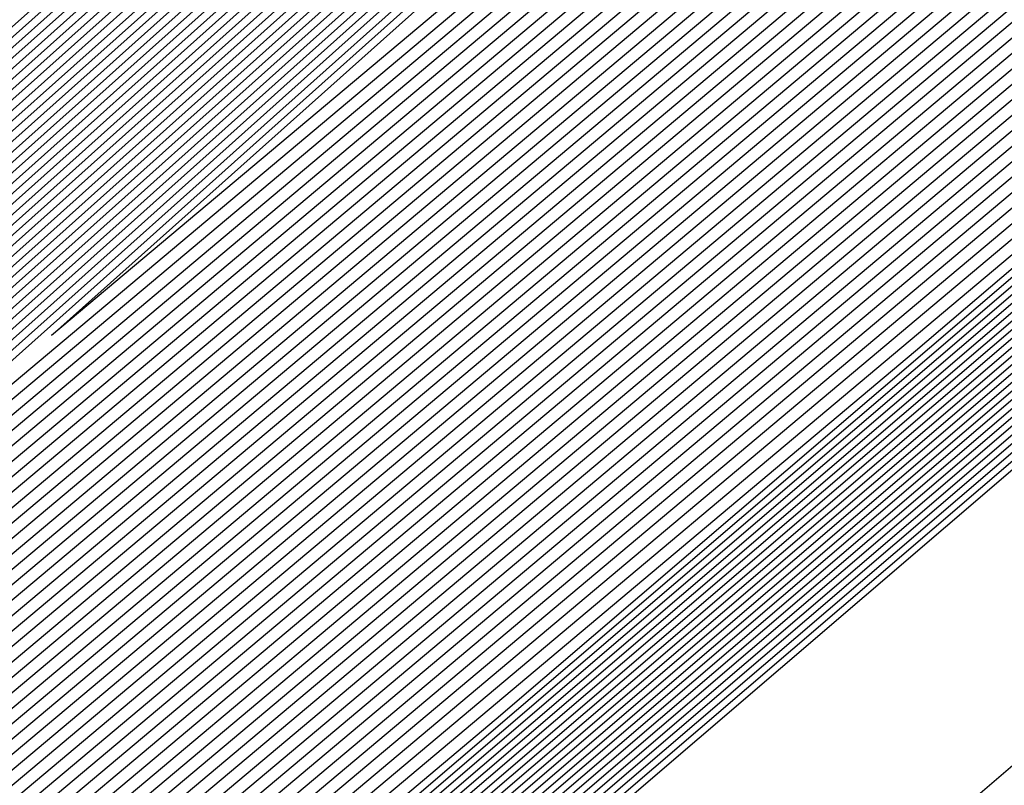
# Model space of a CAD drawing. Extents: x 3249832 to 3255657, y 13789405 to 13793316.
# Tile 721 of 1056: x 3253206.047 to 3253206.317, y 13791255.177 to 13791255.387. Entities that reach past the tile are written whole.
import ezdxf

# ---------------------------------------------------------------- set-up
doc = ezdxf.new("R2010")
doc.units = 0
doc.header["$LTSCALE"] = 100
doc.header["$MEASUREMENT"] = 0
for name, color, linetype in [('GRATIO_03231_CON', 1, 'CONTINUOUS'), ('GRATIO_0323_ICON', 1, 'CONTINUOUS'), ('TARGETS_EAST', 7, 'CONTINUOUS')]:
    doc.layers.add(name, color=color, linetype=linetype)

# ---------------------------------------------------------------- blocks, each defined once
blk = doc.blocks.new('Gratio_032316_contours')
at = {"layer": 'GRATIO_03231_CON', "color": 5, "linetype": 'Continuous', "flags": 128}
for points in [[(3253308.44452, 13791343.76579), (3253293.07368, 13791330.23112), (3253274.93669, 13791314.36246), (3253259.48684, 13791300.90999), (3253250.81847, 13791293.43152), (3253247.59013, 13791290.71551), (3253247.10144, 13791290.35804), (3253246.63595, 13791289.96152), (3253243.41298, 13791287.15349), (3253234.63582, 13791279.56777), (3253218.89917, 13791266.01993), (3253200.36346, 13791250.05246), (3253184.58057, 13791236.38955), (3253175.71733, 13791228.58423), (3253172.40047, 13791225.5046), (3253171.87167, 13791224.84758), (3253171.83099, 13791224.68776), (3253171.81192, 13791224.61054), (3253171.80631, 13791224.57903), (3253171.80709, 13791224.56196), (3253171.81141, 13791224.55077), (3253171.8175, 13791224.5425)], [(3253308.192, 13791343.54795), (3253292.88418, 13791330.06879), (3253274.82152, 13791314.26524), (3253259.43492, 13791300.86805), (3253250.80192, 13791293.42045), (3253247.58666, 13791290.71576), (3253247.09991, 13791290.35984), (3253246.63023, 13791289.95949), (3253243.37731, 13791287.12548), (3253234.5186, 13791279.46953), (3253219.10173, 13791266.20888), (3253203.65505, 13791252.98282), (3253196.57706, 13791247.03615)], [(3253307.93948, 13791343.33011), (3253292.69468, 13791329.90645), (3253274.70635, 13791314.16802), (3253259.38301, 13791300.82611), (3253250.78538, 13791293.40937), (3253247.58319, 13791290.71602), (3253247.09838, 13791290.36164), (3253246.63006, 13791289.96223), (3253243.38596, 13791287.13554), (3253234.55099, 13791279.49977), (3253219.17525, 13791266.27429), (3253203.76972, 13791253.08339), (3253196.71057, 13791247.15255)], [(3253307.68696, 13791343.11228), (3253292.50518, 13791329.74412), (3253274.59119, 13791314.0708), (3253259.33109, 13791300.78416), (3253250.76884, 13791293.3983), (3253247.57972, 13791290.71628), (3253247.09685, 13791290.36343), (3253246.62988, 13791289.96496), (3253243.39462, 13791287.1456), (3253234.58339, 13791279.53), (3253219.24877, 13791266.33971), (3253203.88439, 13791253.18397), (3253196.84408, 13791247.26894)], [(3253307.18192, 13791342.67661), (3253292.12619, 13791329.41946), (3253274.36086, 13791313.87636), (3253259.22726, 13791300.70028), (3253250.73575, 13791293.37615), (3253247.57277, 13791290.7168), (3253247.09378, 13791290.36703), (3253246.62953, 13791289.97042), (3253243.41193, 13791287.16573), (3253234.64818, 13791279.59048), (3253219.39582, 13791266.47055), (3253204.11372, 13791253.38512), (3253197.11109, 13791247.50173)], [(3253306.9294, 13791342.45877), (3253291.93669, 13791329.25712), (3253274.24569, 13791313.77914), (3253259.17535, 13791300.65833), (3253250.71921, 13791293.36507), (3253247.5693, 13791290.71706), (3253247.09225, 13791290.36882), (3253246.62935, 13791289.97315), (3253243.42058, 13791287.17579), (3253234.68057, 13791279.62072), (3253219.46933, 13791266.53596), (3253204.22838, 13791253.4857), (3253197.2446, 13791247.61813)], [(3253306.67688, 13791342.24094), (3253291.74719, 13791329.09479), (3253274.13052, 13791313.68192), (3253259.12343, 13791300.61639), (3253250.70267, 13791293.354), (3253247.56583, 13791290.71731), (3253247.09072, 13791290.37062), (3253246.62918, 13791289.97588), (3253243.42924, 13791287.18585), (3253234.71297, 13791279.65096), (3253219.54285, 13791266.60138), (3253204.34305, 13791253.58627), (3253197.37811, 13791247.73453)], [(3253306.42436, 13791342.0231), (3253291.55769, 13791328.93246), (3253274.01535, 13791313.58469), (3253259.07151, 13791300.57445), (3253250.68613, 13791293.34292), (3253247.56236, 13791290.71757), (3253247.08919, 13791290.37242), (3253246.629, 13791289.97862), (3253243.43789, 13791287.19591), (3253234.74536, 13791279.68119), (3253219.61637, 13791266.6668), (3253204.45771, 13791253.68685), (3253197.51162, 13791247.85092)], [(3253305.91932, 13791341.58743), (3253291.17869, 13791328.60779), (3253273.78502, 13791313.39025), (3253258.96768, 13791300.49056), (3253250.65304, 13791293.32077), (3253247.55541, 13791290.71809), (3253247.08612, 13791290.37601), (3253246.62865, 13791289.98408), (3253243.4552, 13791287.21604), (3253234.81015, 13791279.74167), (3253219.76341, 13791266.79763), (3253204.68704, 13791253.888), (3253197.77863, 13791248.08372)], [(3253305.6668, 13791341.36959), (3253290.98919, 13791328.44546), (3253273.66985, 13791313.29303), (3253258.91577, 13791300.44861), (3253250.6365, 13791293.30969), (3253247.55194, 13791290.71835), (3253247.08459, 13791290.37781), (3253246.62848, 13791289.98681), (3253243.46386, 13791287.2261), (3253234.84255, 13791279.77191), (3253219.83693, 13791266.86305), (3253204.80171, 13791253.98858), (3253197.91214, 13791248.20012)], [(3253305.41428, 13791341.15176), (3253290.79969, 13791328.28313), (3253273.55469, 13791313.19581), (3253258.86385, 13791300.40667), (3253250.61995, 13791293.29862), (3253247.54847, 13791290.71861), (3253247.08306, 13791290.3796), (3253246.6283, 13791289.98954), (3253243.47251, 13791287.23616), (3253234.87494, 13791279.80214), (3253219.91045, 13791266.92847), (3253204.91637, 13791254.08915), (3253198.04565, 13791248.31651)], [(3253305.16176, 13791340.93392), (3253290.6102, 13791328.1208), (3253273.43952, 13791313.09859), (3253258.81194, 13791300.36473), (3253250.60341, 13791293.28754), (3253247.545, 13791290.71886), (3253247.08152, 13791290.3814), (3253246.62812, 13791289.99227), (3253243.48117, 13791287.24622), (3253234.90734, 13791279.83238), (3253219.98397, 13791266.99388), (3253205.03104, 13791254.18973), (3253198.17916, 13791248.43291)], [(3253304.65672, 13791340.49825), (3253290.2312, 13791327.79613), (3253273.20919, 13791312.90414), (3253258.70811, 13791300.28084), (3253250.57033, 13791293.26539), (3253247.53805, 13791290.71938), (3253247.07846, 13791290.385), (3253246.62777, 13791289.99774), (3253243.49848, 13791287.26634), (3253234.97213, 13791279.89286), (3253220.13101, 13791267.12472), (3253205.26037, 13791254.39088), (3253198.44617, 13791248.6657)], [(3253304.4042, 13791340.28041), (3253290.0417, 13791327.6338), (3253273.09402, 13791312.80692), (3253258.65619, 13791300.2389), (3253250.55378, 13791293.25432), (3253247.53458, 13791290.71964), (3253247.07693, 13791290.38679), (3253246.6276, 13791290.00047), (3253243.50713, 13791287.2764), (3253235.00453, 13791279.9231), (3253220.20453, 13791267.19013), (3253205.37503, 13791254.49146), (3253198.57968, 13791248.7821)], [(3253304.15168, 13791340.06258), (3253289.8522, 13791327.47147), (3253272.97886, 13791312.7097), (3253258.60428, 13791300.19695), (3253250.53724, 13791293.24324), (3253247.53111, 13791290.7199), (3253247.07539, 13791290.38859), (3253246.62742, 13791290.0032), (3253243.51579, 13791287.28647), (3253235.03692, 13791279.95333), (3253220.27805, 13791267.25555), (3253205.4897, 13791254.59203), (3253198.71319, 13791248.8985)], [(3253303.89916, 13791339.84474), (3253289.6627, 13791327.30914), (3253272.86369, 13791312.61248), (3253258.55236, 13791300.15501), (3253250.5207, 13791293.23216), (3253247.52764, 13791290.72015), (3253247.07386, 13791290.39039), (3253246.62724, 13791290.00593), (3253243.52444, 13791287.29653), (3253235.06932, 13791279.98357), (3253220.35157, 13791267.32097), (3253205.60436, 13791254.69261), (3253198.8467, 13791249.01489)], [(3253303.39412, 13791339.40907), (3253289.2837, 13791326.98447), (3253272.63335, 13791312.41804), (3253258.44853, 13791300.07112), (3253250.48761, 13791293.21001), (3253247.52069, 13791290.72067), (3253247.0708, 13791290.39398), (3253246.62689, 13791290.0114), (3253243.54175, 13791287.31665), (3253235.13411, 13791280.04405), (3253220.49861, 13791267.4518), (3253205.83369, 13791254.89376), (3253199.11371, 13791249.24769)], [(3253303.1416, 13791339.19123), (3253289.09421, 13791326.82214), (3253272.51819, 13791312.32081), (3253258.39661, 13791300.02918), (3253250.47107, 13791293.19894), (3253247.51722, 13791290.72093), (3253247.06927, 13791290.39578), (3253246.62672, 13791290.01413), (3253243.55041, 13791287.32671), (3253235.1665, 13791280.07429), (3253220.57213, 13791267.51722), (3253205.94836, 13791254.99434), (3253199.24722, 13791249.36409)], [(3253302.88908, 13791338.9734), (3253288.90471, 13791326.65981), (3253272.40302, 13791312.22359), (3253258.3447, 13791299.98724), (3253250.45453, 13791293.18786), (3253247.51375, 13791290.72119), (3253247.06773, 13791290.39757), (3253246.62654, 13791290.01686), (3253243.55907, 13791287.33677), (3253235.1989, 13791280.10452), (3253220.64565, 13791267.58263), (3253206.06302, 13791255.09491), (3253199.38073, 13791249.48048)], [(3253302.63656, 13791338.75556), (3253288.71521, 13791326.49747), (3253272.28786, 13791312.12637), (3253258.29278, 13791299.94529), (3253250.43798, 13791293.17679), (3253247.51028, 13791290.72145), (3253247.0662, 13791290.39937), (3253246.62637, 13791290.01959), (3253243.56772, 13791287.34683), (3253235.23129, 13791280.13476), (3253220.71917, 13791267.64805), (3253206.17769, 13791255.19549), (3253199.51423, 13791249.59688)], [(3253302.13153, 13791338.31989), (3253288.33621, 13791326.17281), (3253272.05752, 13791311.93193), (3253258.18895, 13791299.8614), (3253250.4049, 13791293.15464), (3253247.50334, 13791290.72196), (3253247.06314, 13791290.40297), (3253246.62601, 13791290.02505), (3253243.58503, 13791287.36696), (3253235.29608, 13791280.19524), (3253220.86621, 13791267.77889), (3253206.40702, 13791255.39664), (3253199.78125, 13791249.82967)], [(3253301.879, 13791338.10206), (3253288.14671, 13791326.01048), (3253271.94236, 13791311.83471), (3253258.13704, 13791299.81946), (3253250.38836, 13791293.14356), (3253247.49986, 13791290.72222), (3253247.0616, 13791290.40476), (3253246.62584, 13791290.02779), (3253243.59369, 13791287.37702), (3253235.32848, 13791280.22547), (3253220.93973, 13791267.8443), (3253206.52168, 13791255.49722), (3253199.91476, 13791249.94607)], [(3253301.62648, 13791337.88422), (3253287.95721, 13791325.84815), (3253271.82719, 13791311.73748), (3253258.08512, 13791299.77752), (3253250.37181, 13791293.13248), (3253247.49639, 13791290.72248), (3253247.06007, 13791290.40656), (3253246.62566, 13791290.03052), (3253243.60234, 13791287.38708), (3253235.36087, 13791280.25571), (3253221.01325, 13791267.90972), (3253206.63635, 13791255.59779), (3253200.04827, 13791250.06247)], [(3253301.37397, 13791337.66638), (3253287.76771, 13791325.68581), (3253271.71202, 13791311.64027), (3253258.03321, 13791299.73557), (3253250.35527, 13791293.12141), (3253247.49292, 13791290.72274), (3253247.05854, 13791290.40836), (3253246.62549, 13791290.03325), (3253243.611, 13791287.39714), (3253235.39327, 13791280.28595), (3253221.08677, 13791267.97514), (3253206.75101, 13791255.69837), (3253200.18178, 13791250.17887)], [(3253300.86893, 13791337.23071), (3253287.38872, 13791325.36115), (3253271.48169, 13791311.44582), (3253257.92938, 13791299.65169), (3253250.32219, 13791293.09926), (3253247.48598, 13791290.72325), (3253247.05547, 13791290.41195), (3253246.62514, 13791290.03871), (3253243.62831, 13791287.41727), (3253235.45806, 13791280.34643), (3253221.23381, 13791268.10597), (3253206.98034, 13791255.89952), (3253200.44879, 13791250.41166)], [(3253300.61641, 13791337.01288), (3253287.19922, 13791325.19882), (3253271.36652, 13791311.3486), (3253257.87746, 13791299.60974), (3253250.30564, 13791293.08818), (3253247.4825, 13791290.72351), (3253247.05394, 13791290.41375), (3253246.62496, 13791290.04144), (3253243.63696, 13791287.42733), (3253235.49045, 13791280.37666), (3253221.30733, 13791268.17139), (3253207.09501, 13791256.0001), (3253200.5823, 13791250.52806)], [(3253300.36389, 13791336.79504), (3253287.00972, 13791325.03648), (3253271.25136, 13791311.25138), (3253257.82555, 13791299.5678), (3253250.2891, 13791293.07711), (3253247.47903, 13791290.72377), (3253247.05241, 13791290.41554), (3253246.62478, 13791290.04418), (3253243.64562, 13791287.43739), (3253235.52285, 13791280.4069), (3253221.38085, 13791268.2368), (3253207.20967, 13791256.10068), (3253200.71581, 13791250.64445)], [(3253300.11137, 13791336.57721), (3253286.82022, 13791324.87415), (3253271.13619, 13791311.15416), (3253257.77363, 13791299.52586), (3253250.27256, 13791293.06603), (3253247.47556, 13791290.72403), (3253247.05088, 13791290.41734), (3253246.62461, 13791290.04691), (3253243.65427, 13791287.44745), (3253235.55525, 13791280.43714), (3253221.45437, 13791268.30222), (3253207.32434, 13791256.20125), (3253200.84931, 13791250.76085)], [(3253299.60633, 13791336.14153), (3253286.44122, 13791324.54949), (3253270.90586, 13791310.95971), (3253257.6698, 13791299.44197), (3253250.23947, 13791293.04388), (3253247.46862, 13791290.72454), (3253247.04781, 13791290.42093), (3253246.62426, 13791290.05237), (3253243.67158, 13791287.46757), (3253235.62004, 13791280.49761), (3253221.60141, 13791268.43306), (3253207.55367, 13791256.4024), (3253201.11633, 13791250.99364)], [(3253299.35381, 13791335.9237), (3253286.25172, 13791324.38716), (3253270.79069, 13791310.86249), (3253257.61789, 13791299.40003), (3253250.22293, 13791293.0328), (3253247.46514, 13791290.7248), (3253247.04628, 13791290.42273), (3253246.62408, 13791290.0551), (3253243.68024, 13791287.47763), (3253235.65243, 13791280.52785), (3253221.67493, 13791268.49847), (3253207.66834, 13791256.50298), (3253201.24984, 13791251.11004)], [(3253299.10129, 13791335.70586), (3253286.06223, 13791324.22482), (3253270.67552, 13791310.76527), (3253257.56597, 13791299.35808), (3253250.20639, 13791293.02173), (3253247.46167, 13791290.72506), (3253247.04475, 13791290.42453), (3253246.62391, 13791290.05783), (3253243.68889, 13791287.4877), (3253235.68483, 13791280.55809), (3253221.74845, 13791268.56389), (3253207.783, 13791256.60355), (3253201.38335, 13791251.22644)], [(3253298.84877, 13791335.48803), (3253285.87273, 13791324.06249), (3253270.56035, 13791310.66805), (3253257.51405, 13791299.31614), (3253250.18984, 13791293.01065), (3253247.4582, 13791290.72532), (3253247.04322, 13791290.42633), (3253246.62373, 13791290.06056), (3253243.69755, 13791287.49776), (3253235.71722, 13791280.58833), (3253221.82197, 13791268.62931), (3253207.89767, 13791256.70413), (3253201.51686, 13791251.34284)], [(3253201.78387, 13791251.57563), (3253207.9623, 13791257.09412), (3253221.66398, 13791269.10982), (3253235.38538, 13791281.10331), (3253243.2891, 13791288.00542), (3253246.20227, 13791290.5478), (3253246.61813, 13791290.91233), (3253246.71931, 13791291.00925), (3253247.44584, 13791291.66218), (3253249.42713, 13791293.4231), (3253252.9792, 13791296.56607), (3253257.16467, 13791300.25348), (3253260.73276, 13791303.36979), (3253263.01952, 13791305.31895), (3253265.70807, 13791307.58288), (3253271.06834, 13791312.16303), (3253280.44457, 13791320.24638), (3253291.47832, 13791329.76215), (3253300.88547, 13791337.82513)], [(3253298.34373, 13791335.05235), (3253285.49373, 13791323.73782), (3253270.33006, 13791310.47357), (3253257.41034, 13791299.23211), (3253250.15702, 13791292.9882), (3253247.45165, 13791290.72536), (3253247.04061, 13791290.42937), (3253246.62378, 13791290.06555), (3253243.71512, 13791287.51757), (3253235.78213, 13791280.64867), (3253221.96904, 13791268.7601), (3253208.127, 13791256.90528), (3253201.78387, 13791251.57563)], [(3253201.91738, 13791251.69203), (3253208.07746, 13791257.19413), (3253221.73845, 13791269.17414), (3253235.41911, 13791281.13201), (3253243.29939, 13791288.01359), (3253246.204, 13791290.54832), (3253246.61884, 13791290.91154), (3253246.71261, 13791291.00114), (3253247.38504, 13791291.60539), (3253249.2187, 13791293.23509), (3253252.50609, 13791296.14386), (3253256.37967, 13791299.5565), (3253259.68189, 13791302.44059), (3253261.82473, 13791304.26746), (3253264.49834, 13791306.52336), (3253269.96241, 13791311.1983), (3253279.54064, 13791319.4595), (3253290.81283, 13791329.18307), (3253300.42277, 13791337.42236)], [(3253298.09121, 13791334.83452), (3253285.30424, 13791323.57548), (3253270.21493, 13791310.37629), (3253257.35856, 13791299.19), (3253250.14077, 13791292.97675), (3253247.44864, 13791290.72505), (3253247.03961, 13791290.4305), (3253246.62406, 13791290.06771), (3253243.72406, 13791287.52727), (3253235.81466, 13791280.67874), (3253222.0426, 13791268.82547), (3253208.24167, 13791257.00585), (3253201.91738, 13791251.69203)], [(3253202.05089, 13791251.80842), (3253208.19262, 13791257.29414), (3253221.81293, 13791269.23846), (3253235.45285, 13791281.16071), (3253243.30968, 13791288.02177), (3253246.20573, 13791290.54885), (3253246.61956, 13791290.91074), (3253246.7059, 13791290.99304), (3253247.32424, 13791291.5486), (3253249.01027, 13791293.04708), (3253252.03297, 13791295.72165), (3253255.59467, 13791298.85952), (3253258.63101, 13791301.5114), (3253260.62994, 13791303.21597), (3253263.28861, 13791305.46384), (3253268.85648, 13791310.23357), (3253278.63672, 13791318.67262), (3253290.14734, 13791328.60399), (3253299.96006, 13791337.01958)], [(3253297.83869, 13791334.61668), (3253285.11475, 13791323.41314), (3253270.09981, 13791310.27902), (3253257.30679, 13791299.14788), (3253250.12455, 13791292.96527), (3253247.44567, 13791290.72468), (3253247.03867, 13791290.43158), (3253246.62439, 13791290.06982), (3253243.73305, 13791287.53693), (3253235.8472, 13791280.70879), (3253222.11616, 13791268.89083), (3253208.35634, 13791257.10642), (3253202.05089, 13791251.80842)], [(3253222.18973, 13791268.9562), (3253208.47101, 13791257.20698), (3253202.18439, 13791251.92482), (3253202.18439, 13791251.92482), (3253208.30778, 13791257.39414), (3253221.8874, 13791269.30278)], [(3253222.33685, 13791269.08692), (3253208.70035, 13791257.40813), (3253202.45141, 13791252.15761), (3253202.45141, 13791252.15761), (3253208.5381, 13791257.59416), (3253222.03635, 13791269.43142)], [(3253222.41042, 13791269.15229), (3253208.81502, 13791257.50869), (3253202.58492, 13791252.27401), (3253202.58492, 13791252.27401), (3253208.65326, 13791257.69417), (3253222.11082, 13791269.49575)], [(3253222.48398, 13791269.21765), (3253208.92969, 13791257.60926), (3253202.71843, 13791252.39041), (3253202.71843, 13791252.39041), (3253208.76842, 13791257.79418), (3253222.18529, 13791269.56007)], [(3253222.55754, 13791269.28301), (3253209.04436, 13791257.70983), (3253202.85194, 13791252.50681), (3253202.85193, 13791252.50681), (3253208.88358, 13791257.89419), (3253222.25977, 13791269.62439)], [(3253222.70467, 13791269.41374), (3253209.2737, 13791257.91097), (3253203.11895, 13791252.7396), (3253203.11895, 13791252.7396), (3253209.1139, 13791258.0942), (3253222.40871, 13791269.75304)], [(3253222.77823, 13791269.4791), (3253209.38837, 13791258.01154), (3253203.25246, 13791252.856), (3253203.25246, 13791252.856), (3253209.22906, 13791258.19421), (3253222.48319, 13791269.81736)], [(3253222.8518, 13791269.54447), (3253209.50304, 13791258.11211), (3253203.38597, 13791252.97239), (3253203.38597, 13791252.97239), (3253209.34422, 13791258.29422), (3253222.55766, 13791269.88168)], [(3253222.92536, 13791269.60983), (3253209.61771, 13791258.21268), (3253203.51947, 13791253.08879), (3253203.51947, 13791253.08879), (3253209.45938, 13791258.39423), (3253222.63214, 13791269.946)], [(3253294.55593, 13791331.78482), (3253282.65133, 13791321.30274), (3253268.6032, 13791309.01445), (3253256.6338, 13791298.60027), (3253249.91373, 13791292.81609), (3253247.40711, 13791290.71997), (3253247.02638, 13791290.44557), (3253246.62867, 13791290.09727), (3253243.8498, 13791287.66252), (3253236.27025, 13791281.09954), (3253223.07249, 13791269.74056), (3253209.84706, 13791258.41382), (3253203.78649, 13791253.32159), (3253203.78649, 13791253.32159), (3253209.68971, 13791258.59423), (3253222.78114, 13791270.07458), (3253235.89161, 13791281.53353), (3253243.79641, 13791288.43297), (3253249.04881, 13791292.99861), (3253256.14655, 13791299.14707), (3253268.13516, 13791309.52901), (3253282.25127, 13791321.73092), (3253294.2793, 13791332.07331)], [(3253294.30341, 13791331.56698), (3253282.46184, 13791321.1404), (3253268.48808, 13791308.91717), (3253256.58203, 13791298.55815), (3253249.89752, 13791292.80461), (3253247.40414, 13791290.71961), (3253247.02543, 13791290.44664), (3253246.629, 13791290.09938), (3253243.85878, 13791287.67218), (3253236.30279, 13791281.1296), (3253223.14605, 13791269.80592), (3253209.96173, 13791258.51439), (3253203.92, 13791253.43798), (3253203.92, 13791253.43798), (3253209.80487, 13791258.69424), (3253222.85565, 13791270.13885), (3253235.92547, 13791281.56208), (3253243.80512, 13791288.43921), (3253249.03601, 13791292.98573), (3253256.09723, 13791299.1022), (3253268.02248, 13791309.42905), (3253282.06389, 13791321.56632), (3253294.02824, 13791331.85395)], [(3253294.05089, 13791331.34915), (3253282.27235, 13791320.97806), (3253268.37296, 13791308.8199), (3253256.53026, 13791298.51602), (3253249.8813, 13791292.79314), (3253247.40117, 13791290.71925), (3253247.02448, 13791290.44772), (3253246.62933, 13791290.10149), (3253243.86776, 13791287.68184), (3253236.33533, 13791281.15966), (3253223.21961, 13791269.87129), (3253210.0764, 13791258.61496), (3253204.05351, 13791253.55438), (3253204.05351, 13791253.55438), (3253209.92004, 13791258.79424), (3253222.93017, 13791270.20313), (3253235.95934, 13791281.59062), (3253243.81382, 13791288.44544), (3253249.02321, 13791292.97286), (3253256.04791, 13791299.05733), (3253267.90979, 13791309.32909), (3253281.87651, 13791321.40172), (3253293.77719, 13791331.63458)], [(3253293.79837, 13791331.13131), (3253282.08285, 13791320.81572), (3253268.25784, 13791308.72262), (3253256.47849, 13791298.4739), (3253249.86508, 13791292.78166), (3253247.39821, 13791290.71889), (3253247.02354, 13791290.4488), (3253246.62966, 13791290.1036), (3253243.87675, 13791287.6915), (3253236.36787, 13791281.18972), (3253223.29318, 13791269.93665), (3253210.19107, 13791258.71553), (3253204.18702, 13791253.67078), (3253204.18701, 13791253.67078), (3253210.0352, 13791258.89424), (3253223.00468, 13791270.26741), (3253235.9932, 13791281.61917), (3253243.82253, 13791288.45167), (3253249.01041, 13791292.95999), (3253255.9986, 13791299.01245), (3253267.79711, 13791309.22914), (3253281.68913, 13791321.23712), (3253293.52613, 13791331.41522)], [(3253281.70387, 13791320.49104), (3253268.02759, 13791308.52807), (3253256.37495, 13791298.38965), (3253249.83265, 13791292.75871), (3253247.39227, 13791290.71816), (3253247.02165, 13791290.45095), (3253246.63032, 13791290.10782), (3253243.89471, 13791287.71083), (3253236.43295, 13791281.24983), (3253223.4403, 13791270.06738), (3253210.42041, 13791258.91666), (3253204.45403, 13791253.90357), (3253204.45403, 13791253.90357), (3253210.2655, 13791259.09429), (3253223.15342, 13791270.39627), (3253236.05998, 13791281.67732), (3253243.49467, 13791288.16911), (3253246.23629, 13791290.55891), (3253246.63094, 13791290.89792), (3253246.97688, 13791291.19282), (3253249.38096, 13791293.27243), (3253255.90221, 13791298.92109), (3253267.57241, 13791309.02875), (3253281.31446, 13791320.90786)], [(3253281.51437, 13791320.3287), (3253267.91246, 13791308.4308), (3253256.32319, 13791298.34753), (3253249.81643, 13791292.74723), (3253247.38931, 13791290.7178), (3253247.0207, 13791290.45203), (3253246.63065, 13791290.10993), (3253243.90369, 13791287.72049), (3253236.4655, 13791281.27989), (3253223.51387, 13791270.13274), (3253210.53508, 13791259.01723), (3253204.58754, 13791254.01997), (3253204.58754, 13791254.01997), (3253210.38066, 13791259.1943), (3253223.22789, 13791270.4606), (3253236.0937, 13791281.70603), (3253243.50493, 13791288.17732), (3253246.23793, 13791290.55953), (3253246.63143, 13791290.89735), (3253246.97568, 13791291.19044), (3253249.36691, 13791293.25849), (3253255.85289, 13791298.87622), (3253267.45972, 13791308.92879), (3253281.12708, 13791320.74326)], [(3253281.32488, 13791320.16636), (3253267.79734, 13791308.33352), (3253256.27142, 13791298.30541), (3253249.80022, 13791292.73576), (3253247.38634, 13791290.71744), (3253247.01976, 13791290.4531), (3253246.63098, 13791290.11204), (3253243.91267, 13791287.73015), (3253236.49804, 13791281.30995), (3253223.58743, 13791270.1981), (3253210.64975, 13791259.1178), (3253204.72105, 13791254.13636), (3253204.72105, 13791254.13637), (3253210.49582, 13791259.2943), (3253223.30236, 13791270.52492), (3253236.12742, 13791281.73474), (3253243.51518, 13791288.18552), (3253246.23956, 13791290.56015), (3253246.63193, 13791290.89678), (3253246.97448, 13791291.18805), (3253249.35287, 13791293.24455), (3253255.80356, 13791298.83135), (3253267.34704, 13791308.82884), (3253280.9397, 13791320.57865)], [(3253281.13539, 13791320.00402), (3253267.68222, 13791308.23625), (3253256.21965, 13791298.26328), (3253249.784, 13791292.72428), (3253247.38337, 13791290.71708), (3253247.01881, 13791290.45418), (3253246.63131, 13791290.11416), (3253243.92165, 13791287.73981), (3253236.53058, 13791281.34001), (3253223.66099, 13791270.26347), (3253210.76442, 13791259.21837), (3253204.85455, 13791254.25276), (3253204.85455, 13791254.25276), (3253210.61098, 13791259.39431), (3253223.37683, 13791270.58925), (3253236.16114, 13791281.76345), (3253243.52543, 13791288.19373), (3253246.2412, 13791290.56077), (3253246.63242, 13791290.89621), (3253246.97329, 13791291.18567), (3253249.33882, 13791293.23061), (3253255.75424, 13791298.78648), (3253267.23435, 13791308.72888), (3253280.75231, 13791320.41405)], [(3253267.45197, 13791308.0417), (3253256.11611, 13791298.17904), (3253249.75157, 13791292.70133), (3253247.37744, 13791290.71635), (3253247.01692, 13791290.45633), (3253246.63197, 13791290.11838), (3253243.93961, 13791287.75913), (3253236.59567, 13791281.40012), (3253223.80812, 13791270.3942), (3253210.99376, 13791259.41951), (3253205.12157, 13791254.48556), (3253205.12157, 13791254.48556), (3253210.84129, 13791259.59433), (3253223.52577, 13791270.7179), (3253236.22858, 13791281.82086), (3253243.54593, 13791288.21014), (3253246.24446, 13791290.562), (3253246.6334, 13791290.89508), (3253246.97089, 13791291.1809), (3253249.31072, 13791293.20273), (3253255.65559, 13791298.69674), (3253267.00898, 13791308.52897)], [(3253267.33685, 13791307.94442), (3253256.06434, 13791298.13691), (3253249.73535, 13791292.68985), (3253247.37447, 13791290.71599), (3253247.01598, 13791290.45741), (3253246.6323, 13791290.12049), (3253243.9486, 13791287.76879), (3253236.62821, 13791281.43018), (3253223.88168, 13791270.45956), (3253211.10843, 13791259.52008), (3253205.25508, 13791254.60195), (3253205.25508, 13791254.60195), (3253210.95645, 13791259.69434), (3253223.60023, 13791270.78223), (3253236.2623, 13791281.84957), (3253243.55619, 13791288.21834), (3253246.2461, 13791290.56262), (3253246.63389, 13791290.89451), (3253246.96969, 13791291.17852), (3253249.29667, 13791293.18879), (3253255.60626, 13791298.65187), (3253266.8963, 13791308.42902)], [(3253267.22172, 13791307.84715), (3253256.01257, 13791298.09479), (3253249.71913, 13791292.67838), (3253247.37151, 13791290.71563), (3253247.01503, 13791290.45848), (3253246.63263, 13791290.1226), (3253243.95758, 13791287.77846), (3253236.66075, 13791281.46024), (3253223.95525, 13791270.52492), (3253211.2231, 13791259.62065), (3253205.38858, 13791254.71835), (3253205.38859, 13791254.71835), (3253211.07161, 13791259.79435), (3253223.6747, 13791270.84655), (3253236.29602, 13791281.87828), (3253243.56644, 13791288.22655), (3253246.24773, 13791290.56324), (3253246.63439, 13791290.89394), (3253246.9685, 13791291.17613), (3253249.28262, 13791293.17485), (3253255.55694, 13791298.607), (3253266.78361, 13791308.32906)], [(3253267.1066, 13791307.74987), (3253255.96081, 13791298.05266), (3253249.70292, 13791292.6669), (3253247.36854, 13791290.71526), (3253247.01409, 13791290.45956), (3253246.63296, 13791290.12471), (3253243.96656, 13791287.78812), (3253236.69329, 13791281.49029), (3253224.02881, 13791270.59029), (3253211.33777, 13791259.72122), (3253205.52209, 13791254.83475), (3253205.52209, 13791254.83475), (3253211.18677, 13791259.89435), (3253223.74917, 13791270.91088), (3253236.32974, 13791281.90699), (3253243.57669, 13791288.23475), (3253246.24937, 13791290.56386), (3253246.63488, 13791290.89337), (3253246.9673, 13791291.17375), (3253249.26858, 13791293.16091), (3253255.50762, 13791298.56213), (3253266.67093, 13791308.22911)], [(3253266.87636, 13791307.55532), (3253255.85727, 13791297.96842), (3253249.67048, 13791292.64395), (3253247.36261, 13791290.71454), (3253247.01219, 13791290.46171), (3253246.63362, 13791290.12893), (3253243.98452, 13791287.80744), (3253236.75838, 13791281.55041), (3253224.17594, 13791270.72101), (3253211.56711, 13791259.92236), (3253205.78911, 13791255.06754), (3253205.78911, 13791255.06754), (3253211.41709, 13791260.09437), (3253223.89811, 13791271.03953), (3253236.39717, 13791281.9644), (3253243.59719, 13791288.25117), (3253246.25263, 13791290.56509), (3253246.63586, 13791290.89224), (3253246.96491, 13791291.16898), (3253249.24048, 13791293.13303), (3253255.40897, 13791298.4724), (3253266.44556, 13791308.0292)], [(3253266.76123, 13791307.45805), (3253255.8055, 13791297.92629), (3253249.65427, 13791292.63247), (3253247.35964, 13791290.71418), (3253247.01125, 13791290.46279), (3253246.63395, 13791290.13104), (3253243.9935, 13791287.8171), (3253236.79092, 13791281.58047), (3253224.2495, 13791270.78638), (3253211.68179, 13791260.02293), (3253205.92262, 13791255.18394), (3253205.92262, 13791255.18394), (3253211.53225, 13791260.19438), (3253223.97258, 13791271.10386), (3253236.43089, 13791281.99311), (3253243.60744, 13791288.25937), (3253246.25427, 13791290.56571), (3253246.63635, 13791290.89167), (3253246.96371, 13791291.1666), (3253249.22643, 13791293.11909), (3253255.35964, 13791298.42753), (3253266.33287, 13791307.92924)], [(3253266.64611, 13791307.36077), (3253255.75373, 13791297.88417), (3253249.63805, 13791292.621), (3253247.35667, 13791290.71382), (3253247.0103, 13791290.46387), (3253246.63428, 13791290.13316), (3253244.00248, 13791287.82676), (3253236.82346, 13791281.61053), (3253224.32306, 13791270.85174), (3253211.79646, 13791260.1235), (3253206.05613, 13791255.30034), (3253206.05613, 13791255.30033), (3253211.64741, 13791260.29439), (3253224.04705, 13791271.16818), (3253236.46461, 13791282.02182), (3253243.6177, 13791288.26758), (3253246.2559, 13791290.56633), (3253246.63684, 13791290.8911), (3253246.96251, 13791291.16422), (3253249.21238, 13791293.10515), (3253255.31032, 13791298.38266), (3253266.22019, 13791307.82929)]]:
    blk.add_lwpolyline(points, dxfattribs=at)
at = {"layer": 'GRATIO_0323_ICON', "color": 7, "linetype": 'Continuous', "flags": 128}
for points in [[(3253307.43444, 13791342.89444), (3253292.31568, 13791329.58179), (3253274.47602, 13791313.97358), (3253259.27918, 13791300.74222), (3253250.7523, 13791293.38722), (3253247.57625, 13791290.71654), (3253247.09531, 13791290.36523), (3253246.62971, 13791289.96769), (3253243.40327, 13791287.15567), (3253234.61578, 13791279.56024), (3253219.3223, 13791266.40513), (3253203.99905, 13791253.28454), (3253196.97759, 13791247.38534)], [(3253306.17184, 13791341.80526), (3253291.36819, 13791328.77013), (3253273.90019, 13791313.48747), (3253259.0196, 13791300.5325), (3253250.66958, 13791293.33184), (3253247.55889, 13791290.71783), (3253247.08765, 13791290.37421), (3253246.62883, 13791289.98135), (3253243.44655, 13791287.20597), (3253234.77776, 13791279.71143), (3253219.68989, 13791266.73221), (3253204.57238, 13791253.78743), (3253197.64512, 13791247.96732)], [(3253304.90924, 13791340.71608), (3253290.4207, 13791327.95847), (3253273.32436, 13791313.00136), (3253258.76002, 13791300.32278), (3253250.58687, 13791293.27647), (3253247.54153, 13791290.71912), (3253247.07999, 13791290.3832), (3253246.62795, 13791289.99501), (3253243.48982, 13791287.25628), (3253234.93973, 13791279.86262), (3253220.05749, 13791267.0593), (3253205.1457, 13791254.2903), (3253198.31267, 13791248.54931)], [(3253303.64664, 13791339.62691), (3253289.4732, 13791327.1468), (3253272.74852, 13791312.51526), (3253258.50045, 13791300.11307), (3253250.50416, 13791293.22109), (3253247.52417, 13791290.72041), (3253247.07233, 13791290.39218), (3253246.62707, 13791290.00866), (3253243.5331, 13791287.30659), (3253235.10171, 13791280.01381), (3253220.42509, 13791267.38638), (3253205.71903, 13791254.79319), (3253198.9802, 13791249.13129)], [(3253302.38404, 13791338.53773), (3253288.52571, 13791326.33514), (3253272.17269, 13791312.02915), (3253258.24087, 13791299.90335), (3253250.42144, 13791293.16571), (3253247.50681, 13791290.7217), (3253247.06467, 13791290.40117), (3253246.62619, 13791290.02232), (3253243.57638, 13791287.3569), (3253235.26369, 13791280.165), (3253220.79269, 13791267.71347), (3253206.29235, 13791255.29606), (3253199.64775, 13791249.71328)], [(3253301.12145, 13791337.44855), (3253287.57822, 13791325.52348), (3253271.59685, 13791311.54304), (3253257.98129, 13791299.69363), (3253250.33873, 13791293.11033), (3253247.48945, 13791290.723), (3253247.05701, 13791290.41015), (3253246.62531, 13791290.03598), (3253243.61965, 13791287.4072), (3253235.42566, 13791280.31619), (3253221.16029, 13791268.04055), (3253206.86568, 13791255.79895), (3253200.31528, 13791250.29526)], [(3253299.85885, 13791336.35937), (3253286.63072, 13791324.71182), (3253271.02102, 13791311.05694), (3253257.72172, 13791299.48391), (3253250.25601, 13791293.05496), (3253247.47209, 13791290.72429), (3253247.04935, 13791290.41914), (3253246.62443, 13791290.04964), (3253243.66293, 13791287.45751), (3253235.58764, 13791280.46738), (3253221.52789, 13791268.36764), (3253207.439, 13791256.30182), (3253200.98282, 13791250.87725)], [(3253201.65036, 13791251.45923), (3253207.84714, 13791256.99411), (3253221.5895, 13791269.04549), (3253235.35164, 13791281.07462), (3253243.27881, 13791287.99724), (3253246.20053, 13791290.54727), (3253246.61742, 13791290.91313), (3253246.72602, 13791291.01735), (3253247.50664, 13791291.71897), (3253249.63556, 13791293.61111), (3253253.45232, 13791296.98828), (3253257.94966, 13791300.95046), (3253261.78364, 13791304.29898), (3253264.21431, 13791306.37043), (3253266.9178, 13791308.64241), (3253272.17427, 13791313.12777), (3253281.3485, 13791321.03326), (3253292.14381, 13791330.34122), (3253301.34818, 13791338.22791)], [(3253298.59625, 13791335.27019), (3253285.68323, 13791323.90016), (3253270.44519, 13791310.57083), (3253257.46214, 13791299.2742), (3253250.1733, 13791292.99958), (3253247.45473, 13791290.72558), (3253247.04168, 13791290.42812), (3253246.62355, 13791290.0633), (3253243.7062, 13791287.50782), (3253235.74962, 13791280.61857), (3253221.89549, 13791268.69472), (3253208.01233, 13791256.80471), (3253201.65036, 13791251.45923)], [(3253222.26329, 13791269.02156), (3253208.58568, 13791257.30755), (3253202.3179, 13791252.04122), (3253202.3179, 13791252.04122), (3253208.42294, 13791257.49415), (3253221.96187, 13791269.36711)], [(3253222.63111, 13791269.34838), (3253209.15903, 13791257.8104), (3253202.98544, 13791252.6232), (3253202.98544, 13791252.6232), (3253208.99874, 13791257.99419), (3253222.33424, 13791269.68871)], [(3253294.80845, 13791332.00265), (3253282.84083, 13791321.46507), (3253268.71833, 13791309.11172), (3253256.68557, 13791298.6424), (3253249.92995, 13791292.82756), (3253247.41007, 13791290.72034), (3253247.02732, 13791290.44449), (3253246.62834, 13791290.09516), (3253243.84082, 13791287.65286), (3253236.2377, 13791281.06949), (3253222.99892, 13791269.67519), (3253209.73238, 13791258.31325), (3253203.65298, 13791253.20519), (3253203.65298, 13791253.20519), (3253209.57454, 13791258.49423), (3253222.70663, 13791270.0103), (3253235.85774, 13791281.50498), (3253243.7877, 13791288.42674), (3253249.0616, 13791293.01148), (3253256.19586, 13791299.19195), (3253268.24784, 13791309.62896), (3253282.43865, 13791321.89552), (3253294.53035, 13791332.29267)], [(3253281.89336, 13791320.65338), (3253268.14271, 13791308.62535), (3253256.42672, 13791298.43178), (3253249.84887, 13791292.77018), (3253247.39524, 13791290.71852), (3253247.02259, 13791290.44987), (3253246.62999, 13791290.10571), (3253243.88573, 13791287.70117), (3253236.40041, 13791281.21978), (3253223.36674, 13791270.00201), (3253210.30574, 13791258.8161), (3253204.32052, 13791253.78717), (3253204.32052, 13791253.78717), (3253210.15034, 13791258.99428), (3253223.07895, 13791270.33195), (3253236.02626, 13791281.64861), (3253243.48442, 13791288.1609), (3253246.23466, 13791290.5583), (3253246.63045, 13791290.89848), (3253246.97808, 13791291.1952), (3253249.39501, 13791293.28637), (3253255.95153, 13791298.96595), (3253267.68509, 13791309.1287), (3253281.50184, 13791321.07246)], [(3253280.94589, 13791319.84168), (3253267.5671, 13791308.13897), (3253256.16788, 13791298.22116), (3253249.76778, 13791292.7128), (3253247.38041, 13791290.71671), (3253247.01787, 13791290.45526), (3253246.63164, 13791290.11627), (3253243.93063, 13791287.74947), (3253236.56312, 13791281.37006), (3253223.73456, 13791270.32883), (3253210.87909, 13791259.31894), (3253204.98806, 13791254.36916), (3253204.98806, 13791254.36916), (3253210.72614, 13791259.49432), (3253223.4513, 13791270.65358), (3253236.19486, 13791281.79216), (3253243.53568, 13791288.20193), (3253246.24283, 13791290.56139), (3253246.63291, 13791290.89565), (3253246.97209, 13791291.18328), (3253249.32477, 13791293.21667), (3253255.70491, 13791298.74161), (3253267.12167, 13791308.62893), (3253280.56493, 13791320.24945)], [(3253266.99148, 13791307.6526), (3253255.90904, 13791298.01054), (3253249.6867, 13791292.65542), (3253247.36557, 13791290.7149), (3253247.01314, 13791290.46064), (3253246.63329, 13791290.12682), (3253243.97554, 13791287.79778), (3253236.72583, 13791281.52035), (3253224.10237, 13791270.65565), (3253211.45244, 13791259.82179), (3253205.6556, 13791254.95114), (3253205.6556, 13791254.95114), (3253211.30193, 13791259.99436), (3253223.82364, 13791270.9752), (3253236.36345, 13791281.93569), (3253243.58694, 13791288.24296), (3253246.251, 13791290.56448), (3253246.63537, 13791290.89281), (3253246.9661, 13791291.17137), (3253249.25453, 13791293.14697), (3253255.45829, 13791298.51727), (3253266.55824, 13791308.12915)]]:
    blk.add_lwpolyline(points, dxfattribs=at)

msp = doc.modelspace()

# ---------------------------------------------------------------- block references
at = {"layer": 'TARGETS_EAST'}
msp.add_blockref('Gratio_032316_contours', (0, 0), dxfattribs=at)

doc.saveas('drawing.dxf')
